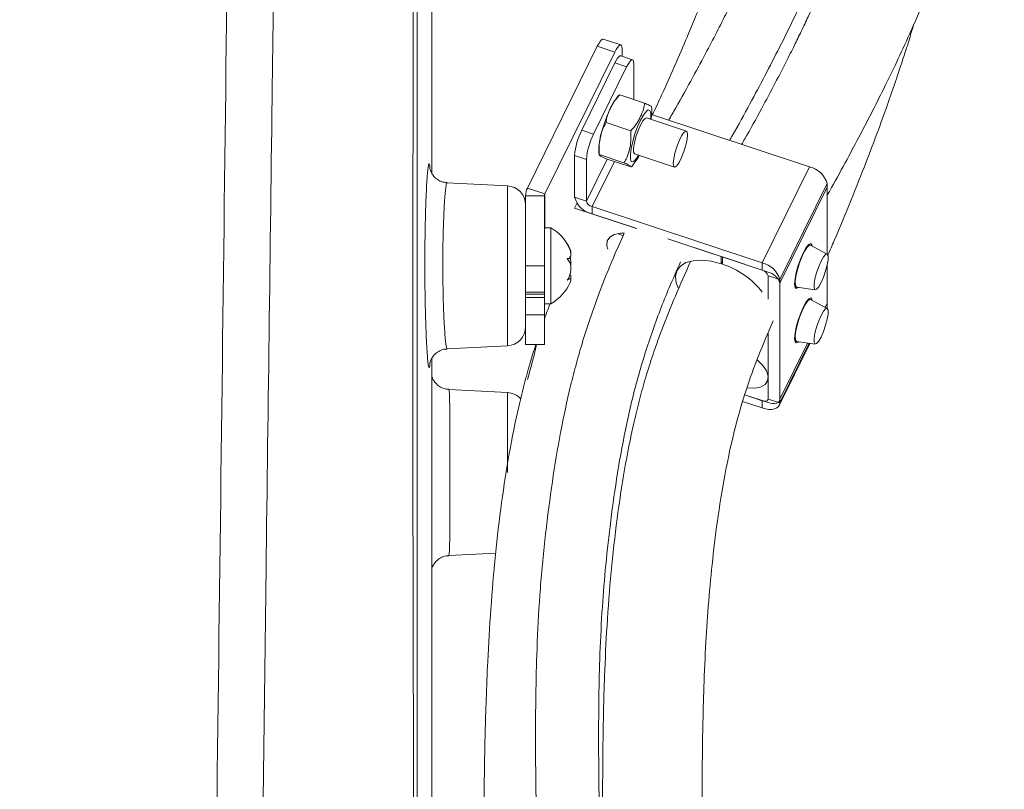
# Model space of a CAD drawing. Header units: millimetres. Extents: x 0 to 8410, y 0 to 5940.
# Tile 308 of 319: x 7551 to 7707, y 3422 to 3544. Entities that reach past the tile are written whole.
import ezdxf

# ---------------------------------------------------------------- set-up
doc = ezdxf.new("R2010")
doc.units = ezdxf.units.MM
doc.header["$LTSCALE"] = 10

msp = doc.modelspace()

# ---------------------------------------------------------------- linework, layer by layer
at = {"color": 7, "linetype": 'Continuous', "lineweight": 0}
for p, q in [((7616.017263, 3519.1533), (7616.017263, 3551.995579)), ((7645.891066, 3539.50626), (7643.109526, 3540.426794)), ((7642.166938, 3539.299432), (7631.108518, 3516.878906)), ((7646.072294, 3537.725511), (7646.072294, 3538.936678)), ((7644.948478, 3538.378897), (7633.890088, 3515.958253)), ((7647.745426, 3537.171784), (7645.891066, 3537.785474)), ((7644.948478, 3536.658111), (7639.703984, 3526.02512)), ((7646.802838, 3536.044422), (7641.558345, 3525.41143)), ((7647.926654, 3536.602202), (7647.926654, 3530.891362)), ((7645.687784, 3531.601373), (7645.721222, 3531.62128)), ((7649.624134, 3530.329529), (7645.721222, 3531.62128)), ((7644.530888, 3530.049625), (7644.251908, 3529.514972)), ((7656.249399, 3525.878611), (7649.944539, 3527.965251)), ((7650.755907, 3528.49609), (7675.742175, 3520.22678)), ((7647.46132, 3525.944534), (7643.558438, 3527.236286)), ((7638.580169, 3522.025886), (7638.580169, 3515.429679)), ((7640.434529, 3521.412078), (7640.434529, 3514.815989)), ((7646.379943, 3520.884219), (7642.477031, 3522.175852)), ((7647.46132, 3520.208779), (7643.558438, 3521.500531)), ((7648.059364, 3522.269073), (7654.364224, 3520.182434)), ((7648.678745, 3521.840993), (7648.775305, 3522.032204)), ((7615.668113, 3520.24025), (7615.697856, 3519.891444)), ((7627.974267, 3517.223779), (7618.395115, 3517.725769)), ((7678.523745, 3517.58546), (7678.523745, 3506.426636)), ((7678.523745, 3506.426636), (7678.523745, 3517.011824)), ((7630.81726, 3515.651408), (7630.81726, 3504.576507)), ((7633.817251, 3515.651408), (7633.817251, 3504.576507)), ((7648.208912, 3510.522309), (7638.580169, 3513.709012)), ((7641.361709, 3513.935509), (7668.25005, 3505.036655)), ((7641.361709, 3512.788359), (7648.394342, 3510.460916)), ((7634.817268, 3510.574761), (7633.817251, 3510.574761)), ((7634.817268, 3498.90286), (7634.817268, 3510.574761)), ((7645.364518, 3509.667459), (7646.228666, 3509.32664)), ((7661.759759, 3506.037536), (7653.328235, 3508.827987)), ((7653.328235, 3508.827987), (7668.25005, 3503.889504)), ((7678.515519, 3506.431523), (7675.90424, 3507.852498)), ((7661.759759, 3504.890028), (7661.759759, 3506.037536)), ((7661.945189, 3504.828635), (7661.945189, 3505.976144)), ((7669.17723, 3503.58266), (7661.945189, 3505.976144)), ((7630.81726, 3504.576507), (7630.81726, 3500.398222)), ((7633.817251, 3504.576507), (7633.817251, 3500.398222)), ((7661.759759, 3504.890028), (7661.945189, 3505.265895)), ((7678.523745, 3498.657409), (7678.523745, 3504.725996)), ((7678.523745, 3504.725996), (7678.523745, 3498.083773)), ((7669.17723, 3503.009024), (7669.17723, 3499.285641)), ((7637.858625, 3502.521697), (7637.560393, 3502.521697)), ((7671.03159, 3502.395335), (7671.03159, 3482.893768)), ((7671.03159, 3483.467284), (7671.03159, 3501.8217)), ((7673.706497, 3501.211944), (7676.649953, 3500.794593)), ((7630.81726, 3500.398222), (7630.81726, 3500.111523)), ((7630.81726, 3500.111523), (7630.81726, 3499.568883)), ((7630.81726, 3499.568883), (7633.817251, 3499.568883)), ((7630.81726, 3499.568883), (7630.81726, 3495.070759)), ((7633.817251, 3500.398222), (7633.817251, 3500.111523)), ((7633.817251, 3500.111523), (7633.817251, 3499.568883)), ((7633.817251, 3498.90286), (7633.817251, 3499.568883)), ((7633.817251, 3498.574796), (7633.817251, 3498.90286)), ((7633.817251, 3498.574796), (7634.817268, 3498.574796)), ((7633.817251, 3498.574796), (7633.817251, 3496.833149)), ((7634.817268, 3498.574796), (7634.817268, 3498.90286)), ((7678.515519, 3497.827831), (7675.90424, 3499.248806)), ((7678.523745, 3498.083773), (7678.493257, 3497.839871)), ((7633.817251, 3496.833149), (7633.817251, 3492.112461)), ((7630.81726, 3495.070759), (7630.81726, 3492.112461)), ((7669.17723, 3493.975702), (7669.17723, 3483.507458)), ((7618.406142, 3491.424266), (7627.974267, 3491.925779)), ((7630.81726, 3492.112461), (7633.817251, 3492.112461)), ((7670.940573, 3482.487264), (7675.787027, 3492.313329)), ((7673.706497, 3492.608372), (7676.649953, 3492.190901)), ((7615.699421, 3489.189211), (7615.676741, 3488.919679)), ((7627.974267, 3484.529916), (7618.67633, 3485.017124)), ((7665.478672, 3484.157983), (7669.17723, 3482.933822)), ((7668.25005, 3483.240667), (7665.478672, 3484.157983)), ((7668.25005, 3482.093516), (7665.155645, 3483.117643)), ((7618.68089, 3458.744827), (7626.090015, 3459.133211))]:
    msp.add_line(p, q, dxfattribs=at)
at = {"color": 8, "linetype": 'Continuous', "lineweight": 0}
for p, q in [((7644.948478, 3538.378897), (7642.166938, 3539.299432)), ((7646.802838, 3536.044422), (7644.948478, 3536.658111)), ((7639.703984, 3526.02512), (7641.558345, 3525.41143)), ((7640.434529, 3521.412078), (7638.580169, 3522.025886)), ((7643.707211, 3521.451298), (7640.434529, 3514.815989)), ((7644.877608, 3521.063867), (7641.361709, 3513.935509)), ((7675.742175, 3520.22678), (7668.25005, 3505.036655)), ((7627.974267, 3491.925779), (7627.974267, 3517.223779)), ((7633.890088, 3515.958253), (7631.108518, 3516.878906)), ((7678.523745, 3517.58546), (7671.03159, 3502.395335)), ((7671.03159, 3501.8217), (7678.523745, 3517.011824)), ((7633.817251, 3515.651408), (7630.81726, 3515.651408)), ((7633.890088, 3515.958253), (7633.890088, 3510.574761)), ((7638.580169, 3515.429679), (7640.434529, 3514.815989)), ((7638.580169, 3513.709012), (7638.947423, 3514.453593)), ((7641.361709, 3513.935509), (7641.361709, 3512.788359)), ((7633.817251, 3504.576507), (7630.81726, 3504.576507)), ((7668.25005, 3503.889504), (7668.25005, 3505.036655)), ((7671.03159, 3502.395335), (7669.17723, 3503.009024)), ((7633.817251, 3500.398222), (7630.81726, 3500.398222)), ((7633.817251, 3500.111523), (7630.81726, 3500.111523)), ((7678.199406, 3497.99985), (7678.523745, 3498.657409)), ((7678.523745, 3498.083773), (7678.422446, 3497.878495)), ((7633.817251, 3496.833149), (7630.81726, 3496.833149)), ((7671.03159, 3483.467284), (7675.420309, 3492.365304)), ((7675.684716, 3492.327872), (7671.03159, 3482.893768)), ((7627.974267, 3471.880856), (7627.974267, 3484.529916)), ((7668.25005, 3482.093516), (7668.25005, 3483.240667)), ((7669.17723, 3483.507458), (7671.03159, 3482.893768))]:
    msp.add_line(p, q, dxfattribs=at)
at = {"color": 7, "linetype": 'Continuous', "lineweight": 0, "flags": 128}
for points in [[(7643.109526, 3540.426794), (7643.10136, 3540.429178), (7642.961587, 3540.406647), (7642.791296, 3540.275398), (7642.596985, 3540.040437), (7642.386164, 3539.710942), (7642.166938, 3539.299432)], [(7646.072294, 3538.936678), (7646.050717, 3539.228621), (7645.986761, 3539.42174), (7645.8829, 3539.508644), (7645.743127, 3539.485994), (7645.572837, 3539.354745), (7645.378555, 3539.119902), (7645.167734, 3538.790289), (7644.948478, 3538.378897)], [(7644.948478, 3536.658111), (7645.167734, 3537.069622), (7645.378555, 3537.399116), (7645.572837, 3537.634078), (7645.743127, 3537.765327), (7645.8829, 3537.787977), (7645.891066, 3537.785474)], [(7647.926654, 3536.602202), (7647.905077, 3536.894146), (7647.841121, 3537.087265), (7647.73726, 3537.174168), (7647.597517, 3537.151638), (7647.427197, 3537.020269), (7647.232915, 3536.785427), (7647.022094, 3536.455932), (7646.802838, 3536.044422)], [(7649.944539, 3527.965251), (7649.72433, 3527.899924), (7649.386312, 3527.513448), (7649.001951, 3526.837889), (7648.617591, 3525.954905), (7648.279573, 3524.970713), (7648.028697, 3524.004284), (7647.895212, 3523.172084), (7647.895212, 3522.574488), (7648.028697, 3522.283617), (7648.059364, 3522.269073)], [(7656.430627, 3525.309029), (7656.362857, 3525.760237), (7656.167711, 3525.882068), (7655.868705, 3525.659982), (7655.501957, 3525.120798), (7655.111666, 3524.329487), (7654.744889, 3523.381534), (7654.445912, 3522.391144), (7654.250766, 3521.478), (7654.182996, 3520.752016), (7654.250766, 3520.300928), (7654.445912, 3520.179096), (7654.744889, 3520.401064), (7655.111666, 3520.940247), (7655.501957, 3521.731678), (7655.868705, 3522.67963), (7656.167711, 3523.669902), (7656.362857, 3524.583164), (7656.430627, 3525.309029)], [(7646.400387, 3509.721342), (7645.81802, 3509.72015), (7644.855524, 3509.535375), (7644.14769, 3509.12458), (7643.746848, 3508.518163), (7643.682565, 3507.760826), (7643.828238, 3507.204357)], [(7675.90424, 3507.852498), (7675.742294, 3507.856789), (7675.401683, 3507.572118), (7674.993481, 3506.959024), (7674.561854, 3506.084028), (7674.153651, 3505.041781), (7673.81304, 3503.945294), (7673.576976, 3502.913419), (7673.471029, 3502.057973), (7673.506673, 3501.471701), (7673.680033, 3501.218024), (7673.706497, 3501.211944)], [(7674.777652, 3506.692353), (7675.211753, 3507.467094), (7675.603385, 3507.955614), (7675.914164, 3508.109871), (7676.11369, 3507.914844), (7676.162238, 3507.712069)], [(7673.997308, 3501.170698), (7673.951949, 3501.127187), (7673.64117, 3500.97293), (7673.441644, 3501.167956), (7673.37289, 3501.693192), (7673.441644, 3502.497259), (7673.64117, 3503.501478), (7673.951949, 3504.607383), (7674.343552, 3505.70685), (7674.777652, 3506.692353)], [(7677.559222, 3505.324903), (7677.178557, 3504.450384), (7676.843817, 3503.475729), (7676.595355, 3502.518717), (7676.463152, 3501.694504), (7676.463152, 3501.102629), (7676.595355, 3500.81462), (7676.843817, 3500.864926), (7677.178557, 3501.247707), (7677.559222, 3501.91671), (7677.939887, 3502.791229), (7678.274627, 3503.765884), (7678.523059, 3504.722896), (7678.655262, 3505.547109), (7678.655262, 3506.138984), (7678.523059, 3506.427112), (7678.274627, 3506.376687), (7677.939887, 3505.993906), (7677.559222, 3505.324903)], [(7661.759759, 3504.890028), (7660.177286, 3505.294028), (7658.674206, 3505.462709), (7657.321657, 3505.388323), (7656.183745, 3505.074087), (7655.314381, 3504.535142), (7654.754753, 3503.796879), (7654.531385, 3502.894345), (7654.654796, 3501.870218), (7654.962952, 3501.069847)], [(7673.997308, 3492.567125), (7673.951949, 3492.523495), (7673.64117, 3492.369238), (7673.441644, 3492.564383), (7673.37289, 3493.089619), (7673.441644, 3493.893686), (7673.64117, 3494.897786), (7673.951949, 3496.00381), (7674.343552, 3497.103277), (7674.777652, 3498.088661), (7675.211753, 3498.863521), (7675.603385, 3499.351922), (7675.914164, 3499.506179), (7676.11369, 3499.311152), (7676.162238, 3499.108377)], [(7675.90424, 3499.248806), (7675.742294, 3499.253097), (7675.401683, 3498.968545), (7674.993481, 3498.355451), (7674.561854, 3497.480336), (7674.153651, 3496.438089), (7673.81304, 3495.341602), (7673.576976, 3494.309727), (7673.471029, 3493.454281), (7673.506673, 3492.868009), (7673.680033, 3492.614332), (7673.706497, 3492.608372)], [(7677.559222, 3493.313018), (7677.939887, 3494.187656), (7678.274627, 3495.162192), (7678.523059, 3496.119324), (7678.655262, 3496.943417), (7678.655262, 3497.535291), (7678.523059, 3497.82342), (7678.274627, 3497.772995), (7677.939887, 3497.390214), (7677.559222, 3496.72133), (7677.178557, 3495.846692), (7676.843817, 3494.872156), (7676.595355, 3493.915025), (7676.463152, 3493.090812), (7676.463152, 3492.499057), (7676.595355, 3492.210928), (7676.843817, 3492.261234), (7677.178557, 3492.644015), (7677.559222, 3493.313018)], [(7665.885116, 3485.279265), (7665.936227, 3485.271636), (7667.055423, 3485.215727), (7667.997356, 3485.392633), (7668.693061, 3485.789243), (7669.091608, 3486.376825), (7669.163789, 3487.111989), (7668.90436, 3487.941209), (7668.332304, 3488.803688), (7667.489464, 3489.636126), (7667.463685, 3489.657465)], [(7669.17723, 3483.507458), (7669.159408, 3483.40148), (7669.106658, 3483.311358), (7669.020976, 3483.240548), (7668.905671, 3483.191791), (7668.765153, 3483.166877), (7668.604876, 3483.166996), (7668.43092, 3483.191911), (7668.25005, 3483.240667)], [(7671.03159, 3482.893768), (7670.978154, 3482.575718), (7670.819874, 3482.305351), (7670.562829, 3482.09292), (7670.216913, 3481.94665), (7669.795389, 3481.872145), (7669.314499, 3481.872264), (7668.79269, 3481.947008), (7668.25005, 3482.093516)], [(7669.17723, 3482.933822), (7669.539, 3482.83619), (7669.886882, 3482.786361), (7670.207466, 3482.786241), (7670.488472, 3482.835952), (7670.719083, 3482.933465), (7670.890446, 3483.074966), (7670.995976, 3483.25533), (7671.03159, 3483.467284)]]:
    msp.add_lwpolyline(points, dxfattribs=at)
at = {"color": 8, "linetype": 'Continuous', "lineweight": 0, "flags": 128}
for points in [[(7649.001951, 3527.600828), (7649.45894, 3528.426829), (7649.878915, 3528.984609), (7650.22784, 3529.229108), (7650.477464, 3529.140535), (7650.607552, 3528.725925), (7650.607552, 3528.019014), (7650.581504, 3527.754489)], [(7648.696299, 3522.058311), (7648.544963, 3521.807614), (7648.124988, 3521.249834), (7647.776063, 3521.005216), (7647.526438, 3521.093908), (7647.396381, 3521.508518), (7647.396381, 3522.215429), (7647.526438, 3523.157421), (7647.776063, 3524.2582), (7648.124988, 3525.428596), (7648.544963, 3526.573721), (7649.001951, 3527.600828)]]:
    msp.add_lwpolyline(points, dxfattribs=at)
at = {"color": 7, "linetype": 'Continuous', "lineweight": 0}
for centre, radius, start, end in [((7649.452242, 3521.128266), 10.909066, 153.32819595, 175.2802486), ((7651.309361, 3520.513828), 10.911866, 153.3311858, 175.27814833), ((7674.953179, 3516.610597), 3.701256, 15.2711348, 77.69183379), ((7627.817261, 3514.227866), 3, 0, 87), ((7633.58636, 3515.642665), 2.769114, 153.48455612, 179.8191057), ((7634.509157, 3515.649235), 0.691909, 153.47321657, 179.82004302), ((7642.150667, 3516.404462), 3.70117, 195.27021707, 257.69213846), ((7641.62493, 3515.14111), 1.234001, 195.2760012, 257.68377195), ((7631.418279, 3504.45537), 7, 23.10046325, 60.95025276), ((7658.036178, 3492.533855), 12.90124, 37.54261007, 72.36242143), ((7667.461218, 3501.420685), 3.701013, 15.26875018, 77.69360536), ((7667.986869, 3502.683946), 1.233951, 15.27458936, 77.68518379), ((7668.651344, 3501.172044), 2.467311, 15.26627811, 77.69349503), ((7631.418279, 3504.694148), 7, 299.04974724, 336.99875345), ((7627.817261, 3494.921653), 3, 273, 0), ((7558.509422, 3508.347492), 75.792521, 343.3087226, 347.63119149), ((7627.817261, 3481.534009), 3, 41.46770765, 87)]:
    msp.add_arc(centre, radius, start, end, dxfattribs=at)
for points, knots in [([(7678.523745, 3515.729967), (7678.753139, 3516.135725), (7679.824198, 3518.030238), (7681.564364, 3521.216683), (7683.729441, 3525.260596), (7685.749721, 3529.153286), (7687.766116, 3533.168507), (7689.809029, 3537.403635), (7691.605009, 3541.309856), (7693.055868, 3544.615387), (7694.093619, 3547.070155), (7694.915839, 3549.077453), (7695.653638, 3550.929157), (7696.424764, 3552.922973), (7697.286952, 3555.236405), (7698.329093, 3558.1626), (7699.518058, 3561.718867), (7700.782229, 3565.837685), (7701.980181, 3570.156179), (7703.072486, 3574.586602), (7704.045153, 3579.125433), (7704.855934, 3583.616513), (7705.423976, 3587.4849), (7705.784411, 3590.489024), (7706.000702, 3592.622464), (7706.163721, 3594.505053), (7706.303344, 3596.441692), (7706.4257, 3598.656683), (7706.515156, 3601.162344), (7706.559369, 3604.486163), (7706.479873, 3608.60599), (7706.172702, 3613.45171), (7705.616093, 3618.434086), (7704.784904, 3623.502732), (7703.670121, 3628.55751), (7702.478637, 3632.80659), (7701.421237, 3636.032523), (7700.663359, 3638.152523), (7699.971055, 3639.970802), (7699.235208, 3641.801161), (7698.324565, 3643.934266), (7697.184915, 3646.428559), (7695.505342, 3649.842089), (7693.16087, 3654.149714), (7690.133156, 3659.072799), (7686.856191, 3663.823817), (7683.524821, 3668.183592), (7680.188842, 3672.164147), (7676.716305, 3675.974776), (7673.138201, 3679.590027), (7669.389368, 3683.083062), (7665.563281, 3686.38584), (7661.498015, 3689.635565), (7657.150561, 3692.845251), (7652.529423, 3695.984927), (7647.90745, 3698.866061), (7643.644898, 3701.311287), (7640.215869, 3703.143367), (7637.272175, 3704.633595), (7634.295886, 3706.069217), (7630.622966, 3707.734751), (7626.271847, 3709.559911), (7619.440717, 3712.167099), (7610.278473, 3715.106876), (7598.724785, 3717.896776), (7586.791723, 3719.894102), (7574.249007, 3721.116709), (7563.338396, 3721.376738), (7555.442437, 3721.197658), (7552.009583, 3720.994262), (7550.800975, 3720.922652)], [0, 0, 0, 0, 0.0043477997, 0.0203001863, 0.0341546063, 0.0475885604, 0.0618754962, 0.0770219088, 0.0927353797, 0.1034215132, 0.1120876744, 0.118719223, 0.1246305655, 0.1316301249, 0.1397345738, 0.1489507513, 0.1622998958, 0.1768711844, 0.1917871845, 0.2070432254, 0.2226426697, 0.2385900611, 0.2533142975, 0.2625189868, 0.2696191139, 0.2753955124, 0.2820585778, 0.2897446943, 0.2984617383, 0.3082172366, 0.3245638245, 0.3418270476, 0.3595151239, 0.3776362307, 0.3962022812, 0.4141912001, 0.4240197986, 0.4318265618, 0.4378001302, 0.4444757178, 0.452618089, 0.4622356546, 0.4733375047, 0.492575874, 0.5135618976, 0.5335074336, 0.552342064, 0.5700585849, 0.586650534, 0.6047539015, 0.6213964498, 0.6379922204, 0.6549587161, 0.6726114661, 0.6906414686, 0.7088205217, 0.7245374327, 0.7370413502, 0.7452452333, 0.755313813, 0.7676954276, 0.782392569, 0.7983875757, 0.833770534, 0.8678189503, 0.9015076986, 0.9364582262, 0.9725738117, 0.9903440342, 1, 1, 1, 1]), ([(7663.095797, 3524.412099), (7663.236545, 3524.659541), (7664.338016, 3526.595986), (7666.200987, 3530.006526), (7668.700199, 3534.675982), (7671.050044, 3539.233192), (7673.39439, 3543.964941), (7675.461352, 3548.348456), (7677.131873, 3552.06931), (7678.317989, 3554.820201), (7679.264899, 3557.091808), (7680.14356, 3559.265116), (7681.101998, 3561.722649), (7682.303365, 3564.949887), (7683.700133, 3568.96648), (7685.179181, 3573.646964), (7686.553253, 3578.530914), (7687.763839, 3583.467), (7688.793308, 3588.42388), (7689.537413, 3592.830137), (7690.026621, 3596.437277), (7690.316518, 3599.040828), (7690.518774, 3601.231407), (7690.680602, 3603.378998), (7690.81774, 3605.836043), (7690.92089, 3609.018242), (7690.92029, 3612.925992), (7690.723366, 3617.435123), (7690.289099, 3622.107359), (7689.598883, 3626.815749), (7688.637416, 3631.506231), (7687.574805, 3635.471739), (7686.596288, 3638.533479), (7685.874613, 3640.579131), (7685.225322, 3642.293406), (7684.556621, 3643.959006), (7683.748105, 3645.85311), (7682.733684, 3648.071277), (7681.235008, 3651.111164), (7679.126031, 3654.977461), (7676.379427, 3659.4347), (7673.373722, 3663.791315), (7670.292012, 3667.829886), (7667.179834, 3671.551116), (7663.544468, 3675.54721), (7659.358774, 3679.720607), (7654.462436, 3684.095431), (7649.753272, 3687.879658), (7645.167748, 3691.229409), (7640.793284, 3694.164184), (7636.444038, 3696.837471), (7632.451805, 3699.093446), (7629.238298, 3700.78346), (7626.454401, 3702.169597), (7623.605909, 3703.518704), (7620.074933, 3705.086785), (7615.913857, 3706.79066), (7609.997409, 3708.98833), (7602.512034, 3711.365712), (7593.503095, 3713.627446), (7585.092477, 3715.215418), (7577.223806, 3716.284467), (7569.828203, 3716.961313), (7562.152903, 3717.28844), (7556.31517, 3717.335517), (7553.036471, 3717.194493), (7552.418615, 3717.167917)], [0, 0, 0, 0, 0.00276844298, 0.02166541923, 0.03817028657, 0.05495521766, 0.07261829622, 0.09107884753, 0.10396129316, 0.11420199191, 0.12181327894, 0.1293344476, 0.13848520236, 0.14927073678, 0.1653708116, 0.18330971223, 0.20147710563, 0.21983156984, 0.23837450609, 0.25683589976, 0.26913274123, 0.2788456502, 0.28612060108, 0.29384605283, 0.30312104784, 0.31395176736, 0.32999851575, 0.34771514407, 0.36573048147, 0.38404157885, 0.40266617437, 0.42108118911, 0.43144003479, 0.43978614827, 0.4461357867, 0.45264573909, 0.4606087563, 0.4700355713, 0.48093666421, 0.49986775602, 0.52089035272, 0.54108655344, 0.56030439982, 0.5785288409, 0.59574676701, 0.62074517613, 0.64403961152, 0.66770549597, 0.68608802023, 0.70473154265, 0.72338478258, 0.73942627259, 0.75214923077, 0.7606144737, 0.77114505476, 0.7841029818, 0.79948418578, 0.81595175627, 0.84632507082, 0.87565866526, 0.90423932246, 0.92610814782, 0.94849634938, 0.97141723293, 0.99461370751, 1, 1, 1, 1]), ([(7556.490193, 3707.230392), (7558.555612, 3707.25274), (7563.45312, 3707.305731), (7571.009586, 3706.861024), (7579.055787, 3706.013521), (7586.714336, 3704.778246), (7593.449932, 3703.339982), (7599.347103, 3701.803001), (7604.487536, 3700.25036), (7609.300531, 3698.597584), (7613.612017, 3696.942622), (7617.08413, 3695.480193), (7619.710595, 3694.297656), (7621.60705, 3693.403342), (7623.247184, 3692.601389), (7624.96115, 3691.735815), (7627.061474, 3690.632477), (7629.650375, 3689.20345), (7632.82346, 3687.344741), (7636.513501, 3685.020214), (7640.406869, 3682.350851), (7644.085389, 3679.604825), (7647.315438, 3676.999272), (7650.148463, 3674.548453), (7652.600597, 3672.287944), (7654.689685, 3670.247873), (7656.543641, 3668.345689), (7658.414379, 3666.333455), (7660.515399, 3663.944691), (7662.830778, 3661.127198), (7665.270948, 3657.913879), (7667.639201, 3654.504123), (7669.805718, 3651.06728), (7671.670376, 3647.800982), (7673.779917, 3643.714542), (7675.958876, 3638.766736), (7677.980776, 3632.862729), (7679.194288, 3627.945578), (7679.933581, 3623.875336), (7680.396383, 3620.532435), (7680.7438, 3616.786361), (7680.925025, 3612.799337), (7680.925185, 3609.143777), (7680.820073, 3606.112912), (7680.68484, 3603.822749), (7680.526039, 3601.805697), (7680.325292, 3599.718464), (7680.033622, 3597.212757), (7679.59961, 3594.142147), (7679.02038, 3590.742247), (7678.213374, 3586.708965), (7677.203894, 3582.404518), (7675.996565, 3577.953691), (7674.777828, 3573.926324), (7673.530905, 3570.154601), (7672.204404, 3566.437985), (7670.71073, 3562.535149), (7668.965246, 3558.271886), (7666.996195, 3553.771193), (7665.211798, 3549.926796), (7663.762815, 3546.923288), (7662.572204, 3544.514408), (7661.167184, 3541.740453), (7659.386988, 3538.32209), (7657.152145, 3534.174468), (7655.132966, 3530.520376), (7653.822559, 3528.251187), (7653.449263, 3527.604762)], [0, 0, 0, 0, 0.0192122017, 0.0455558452, 0.0719076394, 0.0973556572, 0.1219427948, 0.1410069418, 0.1595353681, 0.1775284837, 0.1944332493, 0.2086779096, 0.2180833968, 0.2257155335, 0.2315978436, 0.2381449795, 0.2469376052, 0.2579777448, 0.2712669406, 0.2884828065, 0.3077636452, 0.3258095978, 0.3421592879, 0.3568113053, 0.3704970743, 0.3822775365, 0.3921936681, 0.4028867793, 0.4159784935, 0.4314504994, 0.448194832, 0.4664654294, 0.4837635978, 0.4997843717, 0.5145389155, 0.5428723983, 0.5697200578, 0.5959771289, 0.6089400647, 0.6234497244, 0.6395117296, 0.657130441, 0.6741451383, 0.685545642, 0.6950574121, 0.7026802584, 0.7105855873, 0.7209027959, 0.7336340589, 0.7483796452, 0.7625748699, 0.7828497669, 0.8006376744, 0.8163343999, 0.8312871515, 0.8458591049, 0.8607652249, 0.8778229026, 0.8966196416, 0.9143178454, 0.9235498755, 0.932349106, 0.9429878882, 0.956542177, 0.9729923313, 0.9923063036, 1, 1, 1, 1]), ([(7561.586882, 3693.68774), (7563.097355, 3693.65605), (7567.184869, 3693.570292), (7573.607848, 3692.996387), (7580.765888, 3692.030277), (7587.092194, 3690.826442), (7592.667699, 3689.511302), (7597.559453, 3688.156456), (7602.210904, 3686.678268), (7606.503257, 3685.138726), (7610.204676, 3683.665414), (7613.199644, 3682.371749), (7615.487579, 3681.320205), (7617.362615, 3680.417309), (7619.244507, 3679.474855), (7621.5315, 3678.276592), (7624.347281, 3676.710775), (7627.628347, 3674.754562), (7631.194633, 3672.453748), (7634.765665, 3669.944034), (7638.056506, 3667.431399), (7641.137456, 3664.895996), (7643.949268, 3662.401523), (7646.447021, 3660.017243), (7648.585325, 3657.846562), (7650.703775, 3655.569418), (7652.864638, 3653.086016), (7655.119513, 3650.294145), (7657.337132, 3647.321121), (7659.48599, 3644.163948), (7661.421822, 3641.026579), (7663.359556, 3637.557974), (7665.224028, 3633.765814), (7666.957961, 3629.601495), (7668.35958, 3625.55474), (7669.402482, 3621.81268), (7670.198966, 3618.233174), (7670.829841, 3614.591343), (7671.334643, 3610.378493), (7671.610062, 3605.968177), (7671.651806, 3601.831447), (7671.549028, 3598.458885), (7671.387293, 3595.799304), (7671.186129, 3593.382329), (7670.900553, 3590.665941), (7670.449978, 3587.273015), (7669.817827, 3583.434944), (7669.055038, 3579.552205), (7668.242689, 3575.934434), (7667.435932, 3572.686231), (7666.506158, 3569.222878), (7665.348749, 3565.240863), (7663.880866, 3560.608716), (7662.335267, 3556.093616), (7661.116582, 3552.744344), (7660.264763, 3550.478953), (7659.632196, 3548.825901), (7658.823128, 3546.755804), (7657.797713, 3544.198632), (7656.409327, 3540.834113), (7654.580707, 3536.570447), (7652.678085, 3532.283161), (7651.366454, 3529.492511), (7650.879021, 3528.455439)], [0, 0, 0, 0, 0.0157503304, 0.0426222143, 0.0687242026, 0.0940729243, 0.1138490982, 0.1331729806, 0.1520355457, 0.1704001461, 0.1867742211, 0.199475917, 0.2096706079, 0.2173477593, 0.2249201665, 0.2355904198, 0.2493821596, 0.26525143, 0.2839066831, 0.3036844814, 0.3217902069, 0.3381720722, 0.35652003, 0.372063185, 0.3848059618, 0.3980095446, 0.4147385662, 0.4303275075, 0.4480328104, 0.4668340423, 0.4844096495, 0.5006790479, 0.5239349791, 0.5454857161, 0.5662338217, 0.5863702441, 0.6019343, 0.6193172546, 0.6393699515, 0.6621159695, 0.6812648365, 0.6967613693, 0.7085630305, 0.7177029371, 0.7297334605, 0.7454870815, 0.7635930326, 0.7813315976, 0.7973380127, 0.8115968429, 0.8241846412, 0.8427817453, 0.8635600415, 0.8842103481, 0.9008484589, 0.9064107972, 0.9131545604, 0.9219524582, 0.9328043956, 0.9457080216, 0.9647125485, 0.9868863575, 1, 1, 1, 1]), ([(7690.733667, 3604.487124), (7690.737571, 3604.328664), (7690.763938, 3603.258394), (7690.710513, 3601.375481), (7690.620542, 3598.969167), (7690.491731, 3596.916973), (7690.347817, 3595.102598), (7690.143953, 3592.95767), (7689.805091, 3590.044456), (7689.24264, 3586.219087), (7688.410416, 3581.655221), (7687.364596, 3576.930825), (7686.195646, 3572.418454), (7685.044367, 3568.449401), (7683.87543, 3564.765018), (7682.616771, 3561.099608), (7681.185244, 3557.225522), (7679.503074, 3552.987933), (7677.593865, 3548.509692), (7675.852632, 3544.68), (7674.434493, 3541.690773), (7673.278894, 3539.31827), (7671.919996, 3536.602069), (7670.197077, 3533.258968), (7668.018317, 3529.189968), (7666.242241, 3525.950474), (7665.159519, 3524.069987), (7664.994712, 3523.783747)], [0, 0, 0, 0, 0.0061162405, 0.0413102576, 0.0718662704, 0.0977981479, 0.1191167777, 0.1404325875, 0.1786764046, 0.2287129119, 0.2836981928, 0.3487699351, 0.4038819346, 0.4503438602, 0.4949267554, 0.5393898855, 0.5850347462, 0.637260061, 0.6952569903, 0.7501994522, 0.7788284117, 0.8059699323, 0.8382256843, 0.8795954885, 0.9300048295, 0.9893456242, 1, 1, 1, 1]), ([(7613.649289, 3552.545849), (7613.66537, 3514.560629), (7613.690991, 3454.038878), (7613.62524, 3393.517538), (7613.600756, 3370.98116)], [0, 0, 0, 0, 0.627629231, 1, 1, 1, 1]), ([(7678.636993, 3506.272736), (7678.970642, 3507.034941), (7680.253365, 3509.965264), (7682.260796, 3514.830954), (7684.587987, 3520.672876), (7686.546893, 3525.851991), (7688.14394, 3530.278289), (7689.380602, 3533.863148), (7690.326407, 3536.707396), (7691.143675, 3539.251829), (7691.753555, 3541.1908), (7692.105527, 3542.376691), (7692.190941, 3542.664471)], [0, 0, 0, 0, 0.0624046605, 0.239917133, 0.4006611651, 0.5441014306, 0.667830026, 0.7667017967, 0.8402861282, 0.9025233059, 0.976345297, 1, 1, 1, 1]), ([(7645.721222, 3531.62128), (7645.430325, 3531.308711), (7644.836373, 3530.67051), (7644.151639, 3529.334143), (7643.626908, 3528.186466), (7643.569378, 3527.388107), (7643.558438, 3527.236286)], [0, 0, 0, 0, 0.2449436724, 0.5001232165, 0.9049404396, 1, 1, 1, 1]), ([(7645.677026, 3531.614724), (7645.660482, 3531.601355), (7645.43867, 3531.422113), (7645.07707, 3530.927929), (7644.724333, 3530.419229), (7644.532636, 3530.052965), (7644.530888, 3530.049625)], [0, 0, 0, 0, 0.03195708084, 0.42847261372, 0.99478866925, 1, 1, 1, 1]), ([(7644.251908, 3529.514972), (7644.162541, 3529.327927), (7643.899801, 3528.778017), (7643.491057, 3527.763832), (7643.069991, 3526.506587), (7642.763837, 3525.415266), (7642.649209, 3524.803134), (7642.606164, 3524.57327)], [0, 0, 0, 0, 0.1271444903, 0.3738049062, 0.6146755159, 0.8553050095, 1, 1, 1, 1]), ([(7647.46132, 3525.944534), (7647.752232, 3526.257102), (7648.346206, 3526.895292), (7649.030898, 3528.231681), (7649.555597, 3529.379351), (7649.613184, 3530.177708), (7649.624134, 3530.329529)], [0, 0, 0, 0, 0.244946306, 0.5001234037, 0.9049401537, 1, 1, 1, 1]), ([(7649.624134, 3530.329529), (7649.855827, 3530.22128), (7650.485729, 3529.926985), (7650.824768, 3529.720472), (7650.758588, 3529.685518), (7650.755282, 3529.683772)], [0, 0, 0, 0, 0.35598883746, 0.96782487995, 1, 1, 1, 1]), ([(7650.664891, 3527.726832), (7650.717143, 3528.066255), (7650.823542, 3528.757414), (7650.770305, 3529.37055), (7650.743212, 3529.68258)], [0, 0, 0, 0, 0.4910917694, 1, 1, 1, 1]), ([(7642.477031, 3522.175852), (7642.458493, 3522.721528), (7642.408096, 3524.205052), (7642.812425, 3525.950686), (7643.40828, 3526.97752), (7643.558438, 3527.236286)], [0, 0, 0, 0, 0.3032393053, 0.8244133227, 1, 1, 1, 1]), ([(7642.606164, 3524.57327), (7642.572343, 3524.410538), (7642.451163, 3523.827486), (7642.362528, 3523.028259), (7642.413321, 3522.403611), (7642.435844, 3522.126618)], [0, 0, 0, 0, 0.1772790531, 0.6351745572, 1, 1, 1, 1]), ([(7647.46132, 3525.944534), (7647.479871, 3525.39886), (7647.530303, 3523.915338), (7647.125946, 3522.169696), (7646.53009, 3521.142945), (7646.379943, 3520.884219)], [0, 0, 0, 0, 0.3032443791, 0.8244281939, 1, 1, 1, 1]), ([(7642.477031, 3522.175852), (7642.458494, 3522.150369), (7642.408099, 3522.081088), (7642.812406, 3521.83706), (7643.40828, 3521.568266), (7643.558438, 3521.500531)], [0, 0, 0, 0, 0.3032414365, 0.8244190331, 1, 1, 1, 1]), ([(7647.494461, 3520.203057), (7647.506568, 3520.212718), (7647.722951, 3520.38537), (7648.077458, 3520.867439), (7648.45076, 3521.38358), (7648.656476, 3521.796313), (7648.678745, 3521.840993)], [0, 0, 0, 0, 0.0223574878, 0.3995567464, 0.9349993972, 1, 1, 1, 1]), ([(7615.404348, 3489.089075), (7615.371559, 3489.387809), (7615.305999, 3489.985115), (7615.207692, 3491.418605), (7615.115071, 3493.185447), (7615.032752, 3495.288968), (7614.964747, 3497.647632), (7614.915577, 3500.207477), (7614.884969, 3503.108653), (7614.882686, 3506.074769), (7614.909077, 3508.976621), (7614.954942, 3511.538206), (7615.020656, 3513.89807), (7615.101664, 3516.001193), (7615.194059, 3517.764466), (7615.29294, 3519.190852), (7615.359418, 3519.781939), (7615.392636, 3520.077291)], [0, 0, 0, 0, 0.0655455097, 0.1310554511, 0.1965653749, 0.2620705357, 0.3275776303, 0.3931470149, 0.4587161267, 0.5405081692, 0.6061520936, 0.6717946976, 0.7374779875, 0.8031604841, 0.8688021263, 0.9344435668, 1, 1, 1, 1]), ([(7618.395831, 3517.760459), (7618.244598, 3517.761034), (7617.802124, 3517.762716), (7617.150088, 3518.035797), (7616.53765, 3518.464911), (7616.121278, 3518.943983), (7615.870973, 3519.380956), (7615.746999, 3519.703402), (7615.691963, 3519.903767), (7615.678306, 3519.985081), (7615.680811, 3519.966892), (7615.68145, 3519.962254)], [0, 0, 0, 0, 0.0851727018, 0.249198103, 0.3895762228, 0.5133980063, 0.6227465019, 0.7199443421, 0.8181662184, 0.9536404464, 1, 1, 1, 1]), ([(7647.46132, 3520.208779), (7647.479872, 3520.234267), (7647.53031, 3520.303562), (7647.125904, 3520.547469), (7646.530089, 3520.816439), (7646.379943, 3520.884219)], [0, 0, 0, 0, 0.3032398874, 0.8244158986, 1, 1, 1, 1]), ([(7646.401311, 3509.72015), (7645.829168, 3508.435206), (7644.477377, 3505.399295), (7642.592312, 3500.717092), (7640.90804, 3495.999488), (7639.6293, 3491.932145), (7638.607023, 3488.286998), (7637.406869, 3483.488558), (7636.115912, 3477.226562), (7634.858803, 3469.34419), (7633.811121, 3461.059724), (7633.035734, 3452.580397), (7632.599154, 3444.35949), (7632.423091, 3436.847903), (7632.383226, 3429.915636), (7632.429362, 3423.070981), (7632.57084, 3414.372719), (7632.84244, 3403.666978), (7633.241216, 3391.094873), (7633.624722, 3378.298594), (7633.914977, 3365.5434), (7634.066833, 3353.010061), (7634.058868, 3340.85843), (7633.889599, 3329.233035), (7633.5784, 3318.474686), (7633.166863, 3308.18134), (7632.662014, 3297.875551), (7632.03128, 3286.804859), (7631.269043, 3274.870873), (7630.442454, 3263.002467), (7629.575611, 3251.248255), (7628.687249, 3239.669409), (7627.715886, 3227.360532), (7626.689984, 3214.670272), (7625.754967, 3203.257786), (7624.702019, 3193.585773), (7623.532226, 3185.785348), (7622.072447, 3178.718068), (7620.316475, 3172.444629), (7618.306609, 3166.986369), (7616.126412, 3162.321915), (7613.835778, 3158.419363), (7611.4895, 3155.200564), (7609.022908, 3152.523939), (7607.108566, 3150.723304), (7605.902015, 3149.918689), (7605.666484, 3149.76162)], [0, 0, 0, 0, 0.0129677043, 0.0306385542, 0.0456873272, 0.0574514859, 0.0678197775, 0.0782737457, 0.0995819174, 0.1214817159, 0.1443682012, 0.1680698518, 0.1908694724, 0.211170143, 0.2289013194, 0.2469259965, 0.2664897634, 0.2991900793, 0.333439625, 0.3681180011, 0.4026535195, 0.4365944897, 0.4695232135, 0.5010420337, 0.5308168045, 0.5568314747, 0.5846576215, 0.6145942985, 0.6468686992, 0.6817341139, 0.7111286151, 0.7424461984, 0.7758502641, 0.8111307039, 0.8454991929, 0.8684707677, 0.8897877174, 0.909239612, 0.9267613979, 0.9423834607, 0.9561884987, 0.9683073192, 0.9788978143, 0.9882890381, 0.9977139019, 1, 1, 1, 1]), ([(7637.93924, 3506.665412), (7637.946272, 3506.666349), (7638.006447, 3506.674366), (7637.981075, 3506.872199), (7637.84897, 3507.248094), (7637.632672, 3507.659036), (7637.46457, 3507.924631), (7637.409951, 3508.010927)], [0, 0, 0, 0, 0.0372379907, 0.3186368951, 0.5852965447, 0.8652563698, 1, 1, 1, 1]), ([(7637.409951, 3508.010927), (7637.557847, 3507.726793), (7637.814088, 3507.234507), (7637.983571, 3506.568475), (7637.989535, 3506.101062), (7637.846528, 3505.806136), (7637.632974, 3505.70604), (7637.464636, 3505.71385), (7637.409951, 3505.716387)], [0, 0, 0, 0, 0.2355845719, 0.4081693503, 0.5811543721, 0.745079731, 0.9171870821, 1, 1, 1, 1]), ([(7637.959804, 3504.73446), (7637.968261, 3504.93578), (7637.98577, 3505.352521), (7637.907876, 3505.820139), (7637.817123, 3506.030064), (7637.810285, 3506.045881)], [0, 0, 0, 0, 0.4635578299, 0.9595808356, 1, 1, 1, 1]), ([(7656.91262, 3505.24241), (7656.102281, 3503.433016), (7654.524939, 3499.910993), (7652.4672, 3494.843117), (7650.888819, 3490.391011), (7649.709714, 3486.595953), (7648.759925, 3483.143058), (7647.624467, 3478.460505), (7646.406445, 3472.276657), (7645.234704, 3464.427221), (7644.312722, 3456.176414), (7643.674376, 3447.872567), (7643.324269, 3440.487093), (7643.142324, 3434.275489), (7643.048679, 3428.952695), (7643.005646, 3423.606972), (7643.00901, 3417.928807), (7643.08638, 3408.534374), (7643.372877, 3395.395359), (7643.867208, 3378.678827), (7644.237502, 3362.008814), (7644.367598, 3345.828931), (7644.214183, 3330.497579), (7643.827339, 3317.408824), (7643.348483, 3306.047958), (7642.826299, 3295.783434), (7642.183948, 3284.803373), (7641.419171, 3273.034743), (7640.600721, 3261.393964), (7639.75216, 3249.931142), (7638.89181, 3238.707448), (7637.961633, 3226.869006), (7636.989621, 3214.729568), (7636.023171, 3202.915402), (7634.817892, 3191.888248), (7633.202007, 3181.887465), (7631.112285, 3172.873323), (7628.581588, 3164.935299), (7625.623986, 3158.137548), (7622.360567, 3152.498629), (7618.866897, 3147.862029), (7615.127508, 3143.966443), (7611.341296, 3140.952944), (7607.901077, 3138.753822), (7605.798626, 3137.787703), (7604.890521, 3137.370411)], [0, 0, 0, 0, 0.0176094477, 0.0342771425, 0.047688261, 0.0579159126, 0.0675646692, 0.0773179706, 0.0973542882, 0.1184033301, 0.1405710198, 0.1630058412, 0.1837889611, 0.1983654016, 0.2115265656, 0.2253394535, 0.2400898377, 0.2558465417, 0.2986764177, 0.3426947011, 0.3864422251, 0.428925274, 0.4691780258, 0.5064126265, 0.5315087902, 0.5583174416, 0.5870077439, 0.6177655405, 0.6507936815, 0.6784816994, 0.7078255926, 0.7389514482, 0.77143269, 0.8031035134, 0.8316159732, 0.858073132, 0.8821608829, 0.9037833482, 0.9230121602, 0.9399093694, 0.9545131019, 0.9682252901, 0.9819369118, 0.9921980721, 1, 1, 1, 1]), ([(7604.920576, 3137.866798), (7606.159442, 3138.441986), (7609.098475, 3139.806537), (7613.269039, 3142.825921), (7617.842104, 3147.11965), (7622.111665, 3152.620766), (7625.862082, 3159.299576), (7629.082771, 3167.025301), (7631.724374, 3175.867986), (7633.768461, 3185.835176), (7635.190217, 3196.325906), (7636.169355, 3207.135736), (7637.006642, 3218.09329), (7637.842692, 3229.114122), (7638.919576, 3243.361342), (7640.227663, 3261.015117), (7641.687106, 3282.167609), (7642.788682, 3300.877543), (7643.511032, 3316.972365), (7643.919136, 3330.340756), (7644.091613, 3343.738039), (7644.053994, 3356.987738), (7643.849822, 3369.612996), (7643.548986, 3381.257476), (7643.221257, 3391.719841), (7642.913938, 3401.135186), (7642.695156, 3408.73347), (7642.551815, 3414.750301), (7642.461509, 3419.450602), (7642.395803, 3424.253837), (7642.361971, 3429.570949), (7642.390326, 3435.69544), (7642.53381, 3442.519416), (7642.856005, 3449.52214), (7643.401116, 3456.528264), (7644.165892, 3463.576159), (7645.194069, 3471.001582), (7646.559668, 3478.742616), (7648.381418, 3486.489297), (7650.710502, 3493.998057), (7653.093543, 3500.190646), (7654.715328, 3503.830681), (7655.320729, 3505.189482)], [0, 0, 0, 0, 0.0106614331, 0.0252927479, 0.0399842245, 0.059605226, 0.0794461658, 0.0997028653, 0.1249135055, 0.1514604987, 0.1791790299, 0.2076764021, 0.2363924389, 0.2652375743, 0.2942754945, 0.3483927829, 0.4041003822, 0.4607406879, 0.4955993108, 0.5305952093, 0.5656711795, 0.6005992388, 0.6343416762, 0.6644755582, 0.6917043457, 0.7161872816, 0.7381213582, 0.7511237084, 0.7632311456, 0.7748681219, 0.7886749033, 0.8048027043, 0.8227696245, 0.842107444, 0.8597992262, 0.8781505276, 0.8983139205, 0.9196809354, 0.9416443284, 0.9639033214, 0.9865253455, 1, 1, 1, 1]), ([(7637.409951, 3505.716387), (7637.557849, 3505.531312), (7637.814105, 3505.210642), (7637.983569, 3504.505674), (7637.989537, 3503.815094), (7637.846535, 3503.129517), (7637.632953, 3502.622102), (7637.464635, 3502.364025), (7637.409951, 3502.280179)], [0, 0, 0, 0, 0.2355691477, 0.4081600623, 0.5811549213, 0.7450771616, 0.9171783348, 1, 1, 1, 1]), ([(7637.93924, 3502.484146), (7637.94625, 3502.509893), (7638.006239, 3502.73023), (7637.990836, 3503.030174), (7637.895296, 3503.191737), (7637.85326, 3503.262821)], [0, 0, 0, 0, 0.0689883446, 0.5903755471, 1, 1, 1, 1]), ([(7637.409951, 3502.280179), (7637.558134, 3502.379547), (7637.814886, 3502.551719), (7637.981276, 3502.50963), (7637.997073, 3502.310252), (7637.898641, 3502.064678), (7637.855913, 3501.958075)], [0, 0, 0, 0, 0.3299830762, 0.5717521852, 0.8140990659, 1, 1, 1, 1]), ([(7634.709592, 3498.574796), (7634.582357, 3498.264052), (7634.262605, 3497.483126), (7633.98462, 3496.658644), (7633.817251, 3496.162239)], [0, 0, 0, 0, 0.3979183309, 1, 1, 1, 1]), ([(7603.850941, 3120.207313), (7604.345121, 3120.341946), (7606.300695, 3120.874718), (7609.819721, 3122.193515), (7614.516811, 3124.360414), (7619.423367, 3127.313854), (7624.272966, 3130.983377), (7628.793896, 3135.287939), (7632.844451, 3140.056986), (7636.791316, 3145.752296), (7640.415017, 3152.421507), (7643.578359, 3160.035423), (7646.41016, 3168.978433), (7648.851503, 3179.315516), (7650.75808, 3191.068234), (7652.002319, 3203.034455), (7652.90376, 3215.084439), (7653.781832, 3227.21153), (7654.859315, 3241.91013), (7656.136436, 3259.423919), (7657.55785, 3279.861172), (7658.739523, 3299.153394), (7659.594117, 3317.089464), (7660.077413, 3333.51138), (7660.185308, 3349.942563), (7660.00703, 3364.847312), (7659.699213, 3377.832424), (7659.384859, 3388.607319), (7659.096951, 3398.317522), (7658.910547, 3406.154717), (7658.811514, 3412.354869), (7658.764467, 3417.143236), (7658.749983, 3421.697062), (7658.769683, 3426.47998), (7658.842564, 3431.907911), (7659.009871, 3438.20754), (7659.30718, 3444.860457), (7659.764744, 3451.596523), (7660.393915, 3458.283247), (7661.261752, 3465.230407), (7662.362869, 3471.913265), (7663.715546, 3478.139616), (7665.259211, 3483.713084), (7667.147156, 3489.144708), (7668.781992, 3493.139275), (7669.779837, 3495.370497), (7669.993813, 3495.848957)], [0, 0, 0, 0, 0.0038439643, 0.0152113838, 0.0281502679, 0.0425853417, 0.0580165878, 0.0736149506, 0.0892497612, 0.1048086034, 0.1254458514, 0.1459757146, 0.1664763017, 0.1956558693, 0.2254494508, 0.2556316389, 0.2858481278, 0.3161663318, 0.3469952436, 0.3966233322, 0.4482171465, 0.5011227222, 0.5420490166, 0.5832573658, 0.6245587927, 0.6653551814, 0.6950363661, 0.7219245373, 0.7461445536, 0.7678383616, 0.7806775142, 0.7926169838, 0.8037227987, 0.8147979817, 0.8284488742, 0.8443850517, 0.8620011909, 0.8783581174, 0.8951792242, 0.9129359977, 0.9319944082, 0.9474930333, 0.9629942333, 0.9786538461, 0.9954225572, 1, 1, 1, 1]), ([(7632.431413, 3492.112461), (7632.130334, 3491.159469), (7631.477116, 3489.09187), (7630.583907, 3485.804884), (7629.421634, 3481.062314), (7628.171456, 3474.855735), (7626.961537, 3467.02914), (7626.005775, 3458.787573), (7625.301296, 3450.390247), (7624.855956, 3442.762148), (7624.586811, 3436.235), (7624.423544, 3430.729709), (7624.315332, 3425.359855), (7624.251074, 3419.789116), (7624.222919, 3411.301305), (7624.330945, 3399.851265), (7624.668371, 3385.54891), (7625.022433, 3371.138419), (7625.272856, 3356.911167), (7625.351616, 3343.097109), (7625.233542, 3329.903401), (7624.942197, 3318.11018), (7624.547143, 3307.246978), (7624.065462, 3296.758894), (7623.442699, 3285.419035), (7622.660476, 3273.132417), (7621.940155, 3262.929051), (7621.464004, 3256.808312), (7621.332849, 3255.122367)], [0, 0, 0, 0, 0.013501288, 0.0292922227, 0.0452275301, 0.0777880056, 0.1114447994, 0.1466356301, 0.1829923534, 0.217742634, 0.2427348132, 0.2650145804, 0.2868125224, 0.3100429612, 0.3347987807, 0.3930924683, 0.4533516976, 0.5138689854, 0.5736057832, 0.6316700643, 0.687162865, 0.7393087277, 0.7799990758, 0.8239222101, 0.87142625, 0.9228959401, 0.9787618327, 1, 1, 1, 1]), ([(7615.688841, 3489.175144), (7615.688818, 3489.176191), (7615.688771, 3489.178327), (7615.724412, 3489.342887), (7615.838759, 3489.678813), (7616.103172, 3490.175531), (7616.579016, 3490.724555), (7617.272323, 3491.172089), (7617.920932, 3491.416318), (7618.312432, 3491.399617), (7618.402506, 3491.395775)], [0, 0, 0, 0, 0.12160722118, 0.24793224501, 0.35497892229, 0.47790783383, 0.62093903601, 0.77881369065, 0.94911087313, 1, 1, 1, 1]), ([(7612.644713, 3256.029073), (7612.889568, 3260.25309), (7613.831087, 3276.495292), (7616.013114, 3304.717713), (7616.018375, 3340.835954), (7616.016964, 3376.930263), (7616.017343, 3413.047942), (7616.01724, 3449.163856), (7616.017263, 3474.80697), (7616.017263, 3488.411211), (7616.017263, 3489.976707)], [0, 0, 0, 0, 0.0542381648, 0.2085567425, 0.3626582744, 0.516977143, 0.6712955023, 0.8256143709, 0.9799327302, 1, 1, 1, 1]), ([(7618.683274, 3485.045257), (7618.428047, 3485.064787), (7617.897818, 3485.105359), (7617.203377, 3485.458794), (7616.652834, 3485.917312), (7616.288069, 3486.39769), (7616.087845, 3486.793336), (7616.033767, 3486.959843), (7616.017263, 3487.010661)], [0, 0, 0, 0, 0.2067251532, 0.4294682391, 0.6219091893, 0.7905864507, 0.9360868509, 1, 1, 1, 1]), ([(7616.017263, 3456.737343), (7616.041646, 3456.810581), (7616.117074, 3457.03714), (7616.397083, 3457.536143), (7616.894116, 3458.08141), (7617.595198, 3458.514624), (7618.230763, 3458.745273), (7618.604647, 3458.724291), (7618.6763, 3458.72027)], [0, 0, 0, 0, 0.0880443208, 0.2723585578, 0.4699880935, 0.6962097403, 0.9417801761, 1, 1, 1, 1])]:
    msp.add_open_spline(points, degree=3, knots=knots, dxfattribs=at)
at = {"color": 8, "linetype": 'Continuous', "lineweight": 0}
for points, knots in [([(7580.794777, 3323.981348), (7581.277211, 3362.293829), (7582.242202, 3438.928589), (7583.179484, 3515.563755), (7583.648185, 3553.886238)], [0, 0, 0, 0, 0.4999360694, 1, 1, 1, 1]), ([(7591.01222, 3553.622785), (7590.927374, 3546.963118), (7590.503144, 3513.664844), (7589.79841, 3458.698525), (7588.905515, 3388.723693), (7588.33117, 3345.387774), (7588.043998, 3323.719803)], [0, 0, 0, 0, 0.08690166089, 0.43450749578, 0.71725360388, 1, 1, 1, 1]), ([(7594.052966, 2767.902616), (7593.759226, 2841.792691), (7593.418198, 2927.578025), (7594.598736, 3025.263286), (7596.25571, 3060.922716), (7600.226927, 3122.692165), (7603.990935, 3180.191576), (7607.820316, 3233.40361), (7609.669383, 3256.201624), (7611.322527, 3279.010743), (7612.611287, 3301.840152), (7613.483658, 3355.062075), (7612.902669, 3438.649404), (7612.999455, 3514.618897), (7613.047849, 3552.603665)], [0, 0, 0, 0, 0.282281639, 0.3277249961, 0.3731799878, 0.4186337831, 0.5641870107, 0.5933083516, 0.6224399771, 0.6515650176, 0.6806737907, 0.7097759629, 0.8548878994, 1, 1, 1, 1]), ([(7615.392636, 3520.077291), (7615.425411, 3520.291647), (7615.490927, 3520.720134), (7615.580653, 3520.735921), (7615.640297, 3520.575508), (7615.665863, 3520.267373), (7615.668113, 3520.24025)], [0, 0, 0, 0, 0.3231738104, 0.6460075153, 0.968840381, 1, 1, 1, 1]), ([(7618.392552, 3517.684403), (7618.372227, 3517.684889), (7618.322071, 3517.686088), (7618.23371, 3517.253648), (7618.13338, 3516.469612), (7618.034245, 3515.325606), (7617.941517, 3513.885644), (7617.860203, 3512.173915), (7617.794258, 3510.251327), (7617.748247, 3508.163998), (7617.721767, 3505.799304), (7617.724084, 3503.381743), (7617.754811, 3501.017558), (7617.804133, 3498.931538), (7617.872422, 3497.009709), (7617.954994, 3495.297382), (7618.047992, 3493.854116), (7618.146521, 3492.704511), (7618.2456, 3491.911459), (7618.333225, 3491.46877), (7618.383066, 3491.465454), (7618.403698, 3491.464082)], [0, 0, 0, 0, 0.03660230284, 0.09031965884, 0.14403607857, 0.19778166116, 0.25152555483, 0.30524125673, 0.35895553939, 0.4125920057, 0.46622805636, 0.53303822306, 0.58661907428, 0.64020071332, 0.69378107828, 0.74736259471, 0.80100413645, 0.85464484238, 0.90835403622, 0.9620622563, 1, 1, 1, 1]), ([(7615.676741, 3488.919679), (7615.67383, 3488.88384), (7615.648167, 3488.56792), (7615.589075, 3488.407277), (7615.501144, 3488.43567), (7615.43661, 3488.871295), (7615.404348, 3489.089075)], [0, 0, 0, 0, 0.0409120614, 0.3606404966, 0.6803674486, 1, 1, 1, 1]), ([(7618.673976, 3484.97695), (7618.679802, 3484.987892), (7618.704925, 3485.03507), (7618.741025, 3484.744881), (7618.780211, 3484.095077), (7618.809611, 3483.078389), (7618.830188, 3481.744296), (7618.843676, 3480.134213), (7618.851572, 3478.285533), (7618.855687, 3476.257468), (7618.857631, 3474.100868), (7618.857801, 3472.620858), (7618.857886, 3471.880856)], [0, 0, 0, 0, 0.0324716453, 0.1400185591, 0.2475314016, 0.3550429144, 0.4625000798, 0.5699571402, 0.6773646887, 0.7847734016, 0.8923872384, 1, 1, 1, 1]), ([(7618.857886, 3471.880856), (7618.857809, 3471.14452), (7618.857655, 3469.671867), (7618.855768, 3467.522355), (7618.851729, 3465.497046), (7618.844034, 3463.647556), (7618.830928, 3462.035699), (7618.810945, 3460.69912), (7618.782544, 3459.678964), (7618.744485, 3459.023942), (7618.709247, 3458.729321), (7618.684459, 3458.775135), (7618.678476, 3458.786193)], [0, 0, 0, 0, 0.1070775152, 0.2141522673, 0.321481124, 0.4288094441, 0.5361707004, 0.6435268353, 0.750934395, 0.8583420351, 0.9658081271, 1, 1, 1, 1])]:
    msp.add_open_spline(points, degree=3, knots=knots, dxfattribs=at)

doc.saveas('drawing.dxf')
